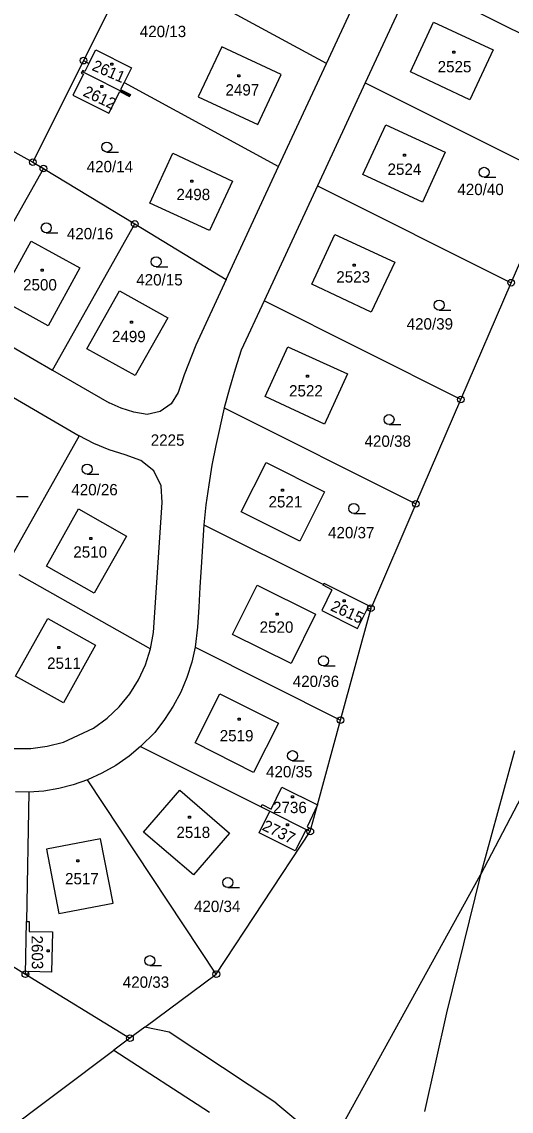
# Model space of a CAD drawing. Extents: x -795483 to -789093, y -1112258 to -1108741.
# Drawn here: x -791008.8 to -790935.4, y -1111135 to -1110971.8 of the extents above; entities that cross this region are included whole.
import ezdxf

# ---------------------------------------------------------------- set-up
doc = ezdxf.new("R2010")
doc.units = 0
for name, color, linetype in [('Vrstva 1', 7, 'Continuous'), ('Vrstva 14', 7, 'Continuous'), ('Vrstva 15', 7, 'Continuous'), ('Vrstva 2', 7, 'Continuous'), ('Vrstva 23', 7, 'Continuous'), ('Vrstva 25', 7, 'Continuous'), ('Vrstva 28', 7, 'Continuous')]:
    doc.layers.add(name, color=color, linetype=linetype)

msp = doc.modelspace()

# ---------------------------------------------------------------- linework, layer by layer
at = {"layer": 'Vrstva 1'}
for p, q in [((-790991.95, -1110962.37), (-790999.55, -1110977.58)), ((-790963.15, -1110978), (-790991.95, -1110962.37)), ((-790963.15, -1110978), (-790955.99, -1110962.57)), ((-790950.17, -1110965.48), (-790957.33, -1110980.91)), ((-790921.99, -1110979.59), (-790950.17, -1110965.48)), ((-790950.56, -1110979.27), (-790947.12, -1110971.84)), ((-790947.12, -1110971.84), (-790938.15, -1110975.97)), ((-790978.84, -1110975.53), (-790982.34, -1110983.02)), ((-790969.94, -1110979.68), (-790978.84, -1110975.53)), ((-790938.15, -1110975.97), (-790941.67, -1110983.45)), ((-790999.55, -1110977.58), (-791007.15, -1110992.79)), ((-790999.55, -1110977.58), (-790998.73, -1110978.02)), ((-790970.3, -1110993.43), (-790963.15, -1110978)), ((-790999.54, -1110979.62), (-791001.12, -1110982.77)), ((-790999.73, -1110979.19), (-790999.88, -1110979.45)), ((-790999.88, -1110979.45), (-790999.54, -1110979.62)), ((-790999.73, -1110979.19), (-790992.58, -1110982.81)), ((-790992.34, -1110978.68), (-790993.45, -1110980.88)), ((-790973.4, -1110987.16), (-790969.94, -1110979.68)), ((-790941.67, -1110983.45), (-790950.56, -1110979.27)), ((-790993.45, -1110980.88), (-790993.98, -1110981.92)), ((-790993.45, -1110980.88), (-790970.3, -1110993.43)), ((-790957.33, -1110980.91), (-790964.49, -1110996.34)), ((-790957.33, -1110980.91), (-790928.72, -1110995.22)), ((-791001.12, -1110982.77), (-790995.76, -1110985.47)), ((-790995.76, -1110985.47), (-790994.1, -1110982.21)), ((-790994.1, -1110982.21), (-790992.64, -1110982.96)), ((-790992.64, -1110982.96), (-790992.58, -1110982.81)), ((-790982.34, -1110983.02), (-790973.4, -1110987.16)), ((-791019.56, -1110985.98), (-791007.15, -1110992.79)), ((-790957.7, -1110994.64), (-790954.25, -1110987.21)), ((-790954.25, -1110987.21), (-790945.33, -1110991.29)), ((-790989.63, -1110998.96), (-790986.18, -1110991.43)), ((-790986.18, -1110991.43), (-790977.24, -1110995.63)), ((-790945.33, -1110991.29), (-790948.76, -1110998.8)), ((-791007.15, -1110992.79), (-791005.56, -1110993.76)), ((-791005.56, -1110993.76), (-791018.03, -1111015.9)), ((-791005.56, -1110993.76), (-790991.87, -1111002.06)), ((-790978.17, -1111010.38), (-790970.3, -1110993.43)), ((-790948.76, -1110998.8), (-790957.7, -1110994.64)), ((-790977.24, -1110995.63), (-790980.68, -1111003.06)), ((-790964.49, -1110996.34), (-790972.49, -1111013.59)), ((-790964.49, -1110996.34), (-790935.46, -1111010.86)), ((-790935.46, -1111010.86), (-790928.72, -1110995.22)), ((-790980.68, -1111003.06), (-790989.63, -1110998.96)), ((-791004.2, -1111023.96), (-790991.87, -1111002.06)), ((-790991.87, -1111002.06), (-790978.17, -1111010.38)), ((-790965.35, -1111011.09), (-790961.88, -1111003.66)), ((-790961.88, -1111003.66), (-790952.91, -1111007.77)), ((-791012.16, -1111013.29), (-791007.39, -1111004.64)), ((-791007.39, -1111004.64), (-791000.09, -1111008.62)), ((-790952.91, -1111007.77), (-790956.43, -1111015.28)), ((-791000.09, -1111008.62), (-791004.82, -1111017.3)), ((-790978.17, -1111010.38), (-790982.7, -1111020.22)), ((-790956.43, -1111015.28), (-790965.35, -1111011.09)), ((-790943, -1111028.35), (-790935.46, -1111010.86)), ((-790999.05, -1111020.75), (-790994.15, -1111012.09)), ((-790994.15, -1111012.09), (-790986.91, -1111016.12)), ((-791004.82, -1111017.3), (-791012.16, -1111013.29)), ((-790972.49, -1111013.59), (-790975.92, -1111020.98)), ((-790943, -1111028.35), (-790972.49, -1111013.59)), ((-791018.03, -1111015.9), (-791004.2, -1111023.96)), ((-790986.91, -1111016.12), (-790991.79, -1111024.76)), ((-790991.79, -1111024.76), (-790999.05, -1111020.75)), ((-790982.7, -1111020.22), (-790984.47, -1111024.69)), ((-790972.34, -1111027.89), (-790968.91, -1111020.45)), ((-790968.91, -1111020.45), (-790959.97, -1111024.54)), ((-791019.5, -1111022.57), (-791000.19, -1111033.82)), ((-790975.92, -1111020.98), (-790976.82, -1111023.84)), ((-791004.2, -1111023.96), (-790995.71, -1111028.85)), ((-790976.82, -1111023.84), (-790977.68, -1111026.71)), ((-790984.47, -1111024.69), (-790985.37, -1111027.31)), ((-790959.97, -1111024.54), (-790963.41, -1111032.06)), ((-790985.37, -1111027.31), (-790986.43, -1111029.01)), ((-790977.68, -1111026.71), (-790978.46, -1111029.61)), ((-790993.88, -1111029.65), (-790995.71, -1111028.85)), ((-790986.43, -1111029.01), (-790988.05, -1111030.17)), ((-790963.41, -1111032.06), (-790972.34, -1111027.89)), ((-790949.73, -1111043.99), (-790943, -1111028.35)), ((-790991.98, -1111030.28), (-790993.88, -1111029.65)), ((-790990.01, -1111030.61), (-790991.98, -1111030.28)), ((-790988.05, -1111030.17), (-790990.01, -1111030.61)), ((-790978.46, -1111029.61), (-790979.72, -1111035.26)), ((-790978.46, -1111029.61), (-790949.73, -1111043.99)), ((-791000.19, -1111033.82), (-791011.06, -1111053.09)), ((-790998, -1111034.95), (-791000.19, -1111033.82)), ((-790995.7, -1111035.92), (-790998, -1111034.95)), ((-790979.72, -1111035.26), (-790980.29, -1111038.2)), ((-790993.31, -1111036.66), (-790995.7, -1111035.92)), ((-790990.94, -1111037.48), (-790993.31, -1111036.66)), ((-790989, -1111039.04), (-790990.94, -1111037.48)), ((-790980.29, -1111038.2), (-790980.78, -1111041.17)), ((-790975.9, -1111045.18), (-790972.18, -1111037.8)), ((-790972.18, -1111037.8), (-790963.41, -1111042.22)), ((-790987.9, -1111041.29), (-790989, -1111039.04)), ((-790987.74, -1111043.79), (-790987.9, -1111041.29)), ((-790980.78, -1111041.17), (-790981.19, -1111044.14)), ((-790989.05, -1111063.25), (-790987.74, -1111043.79)), ((-790963.41, -1111042.22), (-790967.13, -1111049.6)), ((-791005.1, -1111053.35), (-791000.28, -1111044.75)), ((-791000.28, -1111044.75), (-790993.1, -1111048.83)), ((-790981.19, -1111044.14), (-790981.52, -1111047.12)), ((-790967.13, -1111049.6), (-790975.9, -1111045.18)), ((-790949.73, -1111043.99), (-790956.4, -1111059.48)), ((-790981.52, -1111047.12), (-790981.91, -1111053.5)), ((-790981.52, -1111047.12), (-790963.58, -1111056.08)), ((-790993.1, -1111048.83), (-790997.94, -1111057.36)), ((-790997.94, -1111057.36), (-791005.1, -1111053.35)), ((-790981.91, -1111053.5), (-790982.09, -1111056.49)), ((-791009.25, -1111054.56), (-790989.5, -1111065.71)), ((-790982.09, -1111056.49), (-790982.26, -1111059.48)), ((-790977.21, -1111063.56), (-790973.5, -1111056.16)), ((-790973.5, -1111056.16), (-790964.76, -1111060.54)), ((-790962.33, -1111056.87), (-790963.84, -1111060)), ((-790963.63, -1111056.18), (-790963.58, -1111056.08)), ((-790962.33, -1111056.87), (-790963.63, -1111056.18)), ((-790963.58, -1111056.08), (-790963.49, -1111055.91)), ((-790956.4, -1111059.48), (-790963.49, -1111055.91)), ((-790982.26, -1111059.48), (-790982.46, -1111062.48)), ((-790963.84, -1111060), (-790958.48, -1111062.69)), ((-790961.02, -1111076.4), (-790956.51, -1111059.77)), ((-790958.48, -1111062.69), (-790956.92, -1111059.59)), ((-790956.92, -1111059.59), (-790956.51, -1111059.77)), ((-790956.47, -1111059.63), (-790956.51, -1111059.77)), ((-790956.47, -1111059.63), (-790956.4, -1111059.48)), ((-791009.72, -1111069.81), (-791004.91, -1111061.2)), ((-791004.91, -1111061.2), (-790997.73, -1111065.19)), ((-790964.76, -1111060.54), (-790968.43, -1111067.93)), ((-790989.5, -1111065.71), (-790989.05, -1111063.25)), ((-790982.46, -1111062.48), (-790982.79, -1111065.46)), ((-790968.43, -1111067.93), (-790977.21, -1111063.56)), ((-790997.73, -1111065.19), (-791002.55, -1111073.81)), ((-790990.24, -1111068.1), (-790989.5, -1111065.71)), ((-790982.79, -1111065.46), (-790983.31, -1111067.71)), ((-790982.79, -1111065.46), (-790961.02, -1111076.4)), ((-790991.29, -1111070.36), (-790990.24, -1111068.1)), ((-790983.31, -1111067.71), (-790984.04, -1111070)), ((-791002.55, -1111073.81), (-791009.72, -1111069.81)), ((-790992.62, -1111072.48), (-790991.29, -1111070.36)), ((-790984.04, -1111070), (-790984.97, -1111072.21)), ((-790994.21, -1111074.41), (-790992.62, -1111072.48)), ((-790984.97, -1111072.21), (-790986.12, -1111074.32)), ((-790982.82, -1111079.83), (-790979.1, -1111072.45)), ((-790979.1, -1111072.45), (-790970.33, -1111076.86)), ((-790996.02, -1111076.13), (-790994.21, -1111074.41)), ((-790986.12, -1111074.32), (-790987.42, -1111076.33)), ((-790998.05, -1111077.6), (-790996.02, -1111076.13)), ((-790987.42, -1111076.33), (-790988.88, -1111078.24)), ((-790964.47, -1111089.1), (-790961.02, -1111076.4)), ((-791002.56, -1111079.72), (-790998.05, -1111077.6)), ((-790970.33, -1111076.86), (-790974.05, -1111084.25)), ((-791004.99, -1111080.32), (-791002.56, -1111079.72)), ((-790988.88, -1111078.24), (-790990.99, -1111080.37)), ((-791009.96, -1111080.65), (-791007.46, -1111080.66)), ((-791007.46, -1111080.66), (-791004.99, -1111080.32)), ((-790990.99, -1111080.37), (-790992.72, -1111081.81)), ((-790990.99, -1111080.37), (-790972.92, -1111089.41)), ((-790974.05, -1111084.25), (-790982.82, -1111079.83)), ((-790929.73, -1111079.79), (-790940.03, -1111099.57)), ((-790934.98, -1111081), (-790940.03, -1111099.57)), ((-790992.72, -1111081.81), (-790994.69, -1111083.2)), ((-790996.78, -1111084.37), (-790998.97, -1111085.35)), ((-790994.69, -1111083.2), (-790996.78, -1111084.37)), ((-791001.08, -1111086.08), (-791003.26, -1111086.65)), ((-790998.97, -1111085.35), (-791001.08, -1111086.08)), ((-790979.64, -1111114.48), (-790998.97, -1111085.35)), ((-791007.72, -1111087.19), (-791009.72, -1111087.17)), ((-791007.72, -1111087.19), (-791008.1, -1111106.56)), ((-791005.48, -1111087.03), (-791007.72, -1111087.19)), ((-791003.26, -1111086.65), (-791005.48, -1111087.03)), ((-790990.53, -1111093.18), (-790985.11, -1111086.92)), ((-790985.11, -1111086.92), (-790977.68, -1111093.34)), ((-790972.92, -1111089.41), (-790971.62, -1111090.07)), ((-790965.56, -1111093.1), (-790964.47, -1111089.1)), ((-790971.62, -1111090.07), (-790966.2, -1111092.78)), ((-790966.2, -1111092.78), (-790965.93, -1111092.91)), ((-790996.98, -1111094.18), (-791005.09, -1111095.74)), ((-790995.1, -1111103.83), (-790996.98, -1111094.18)), ((-790983.08, -1111099.61), (-790990.53, -1111093.18)), ((-790977.68, -1111093.34), (-790983.08, -1111099.61)), ((-790979.64, -1111114.48), (-790965.56, -1111093.1)), ((-790965.93, -1111092.91), (-790965.56, -1111093.1)), ((-791005.09, -1111095.74), (-791003.22, -1111105.4)), ((-791031.34, -1111100.31), (-791008.26, -1111114.46)), ((-790962.61, -1111140.44), (-790940.03, -1111099.57)), ((-790940.03, -1111099.57), (-790945.16, -1111120.25)), ((-791003.22, -1111105.4), (-790995.1, -1111103.83)), ((-791008.26, -1111114.46), (-791008.1, -1111106.56)), ((-791008.1, -1111106.56), (-791007.67, -1111106.59)), ((-791007.67, -1111106.59), (-791007.7, -1111108.07)), ((-791007.7, -1111108.07), (-791004.2, -1111108.13)), ((-791004.2, -1111108.13), (-791004.32, -1111114.15)), ((-791007.83, -1111114.48), (-791008.26, -1111114.46)), ((-791008.26, -1111114.46), (-790992.58, -1111124.07)), ((-791007.82, -1111114.07), (-791007.83, -1111114.48)), ((-791004.32, -1111114.15), (-791007.82, -1111114.07)), ((-790990.35, -1111122.42), (-790979.64, -1111114.48)), ((-790945.16, -1111120.25), (-790948.42, -1111135.07)), ((-790990.35, -1111122.42), (-790992.58, -1111124.07)), ((-790986.69, -1111123.14), (-790990.35, -1111122.42)), ((-790970.71, -1111133.75), (-790986.69, -1111123.14)), ((-790992.58, -1111124.07), (-790995, -1111125.87)), ((-791018.73, -1111143.59), (-790995, -1111125.87)), ((-790995, -1111125.87), (-790980.66, -1111135.17)), ((-790970.71, -1111133.75), (-790962.61, -1111140.44))]:
    msp.add_line(p, q, dxfattribs=at)
for points in [[(-790998.73, -1110978.02), (-790997.69, -1110975.96), (-790992.34, -1110978.68)], [(-790998.73, -1110978.02), (-790999.33, -1110979.2), (-790999.64, -1110979.04), (-790999.73, -1110979.19)], [(-790993.98, -1110981.92), (-790992.52, -1110982.66), (-790992.58, -1110982.81)], [(-790972.92, -1111089.41), (-790972.76, -1111089.06), (-790971.43, -1111089.73), (-790969.8, -1111086.47), (-790964.47, -1111089.1)], [(-790966.2, -1111092.78), (-790967.81, -1111095.97), (-790973.22, -1111093.3), (-790971.62, -1111090.07)]]:
    msp.add_lwpolyline(points, dxfattribs=at)
at = {"layer": 'Vrstva 2'}
msp.add_lwpolyline([(-790964.47, -1111089.1), (-790966.02, -1111092.4), (-790965.75, -1111092.54), (-790965.93, -1111092.91)], dxfattribs=at)
at = {"layer": 'Vrstva 23'}
for p, q in [((-790996.06, -1110991.28), (-790994.31, -1110991.28)), ((-790939.51, -1110995.07), (-790937.76, -1110995.07)), ((-791005.12, -1111003.39), (-791003.37, -1111003.39)), ((-790988.67, -1111008.47), (-790986.92, -1111008.47)), ((-790946.25, -1111014.96), (-790944.5, -1111014.96)), ((-790953.76, -1111032.12), (-790952.01, -1111032.12)), ((-790999, -1111039.54), (-790997.25, -1111039.54)), ((-791009.58, -1111042.92), (-791007.83, -1111042.92)), ((-790959.05, -1111045.43), (-790957.3, -1111045.43)), ((-790963.58, -1111068.28), (-790961.83, -1111068.28)), ((-790968.21, -1111082.48), (-790966.46, -1111082.48)), ((-790977.92, -1111101.49), (-790976.17, -1111101.49)), ((-790989.61, -1111113.19), (-790987.86, -1111113.19))]:
    msp.add_line(p, q, dxfattribs=at)
for centre in [(-790996.06, -1110990.53), (-790939.51, -1110994.32), (-791005.12, -1111002.64), (-790988.67, -1111007.72), (-790946.25, -1111014.21), (-790953.76, -1111031.37), (-790999, -1111038.79), (-790959.05, -1111044.68), (-790963.58, -1111067.53), (-790968.21, -1111081.73), (-790977.92, -1111100.74), (-790989.61, -1111112.44)]:
    msp.add_circle(centre, 0.75, dxfattribs=at)
at = {"layer": 'Vrstva 25'}
for p, q in [((-790944.18, -1110976.15), (-790943.88, -1110976.15)), ((-790944.18, -1110976.45), (-790944.18, -1110976.15)), ((-790943.88, -1110976.45), (-790944.18, -1110976.45)), ((-790943.88, -1110976.15), (-790943.88, -1110976.45)), ((-790995.46, -1110977.96), (-790995.16, -1110977.96)), ((-790995.46, -1110978.26), (-790995.46, -1110977.96)), ((-790995.16, -1110978.26), (-790995.46, -1110978.26)), ((-790995.16, -1110977.96), (-790995.16, -1110978.26)), ((-790976.44, -1110979.73), (-790976.14, -1110979.73)), ((-790976.44, -1110980.03), (-790976.44, -1110979.73)), ((-790976.14, -1110980.03), (-790976.44, -1110980.03)), ((-790976.14, -1110979.73), (-790976.14, -1110980.03)), ((-790996.96, -1110981.3), (-790996.66, -1110981.3)), ((-790996.96, -1110981.6), (-790996.96, -1110981.3)), ((-790996.66, -1110981.6), (-790996.96, -1110981.6)), ((-790996.66, -1110981.3), (-790996.66, -1110981.6)), ((-790951.61, -1110991.6), (-790951.31, -1110991.6)), ((-790951.61, -1110991.9), (-790951.61, -1110991.6)), ((-790951.31, -1110991.9), (-790951.61, -1110991.9)), ((-790951.31, -1110991.6), (-790951.31, -1110991.9)), ((-790983.45, -1110995.51), (-790983.15, -1110995.51)), ((-790983.45, -1110995.81), (-790983.45, -1110995.51)), ((-790983.15, -1110995.81), (-790983.45, -1110995.81)), ((-790983.15, -1110995.51), (-790983.15, -1110995.81)), ((-791005.89, -1111008.83), (-791005.59, -1111008.83)), ((-791005.89, -1111009.13), (-791005.89, -1111008.83)), ((-791005.59, -1111009.13), (-791005.89, -1111009.13)), ((-791005.59, -1111008.83), (-791005.59, -1111009.13)), ((-790959.12, -1111008.08), (-790958.82, -1111008.08)), ((-790959.12, -1111008.38), (-790959.12, -1111008.08)), ((-790958.82, -1111008.38), (-790959.12, -1111008.38)), ((-790958.82, -1111008.08), (-790958.82, -1111008.38)), ((-790992.48, -1111016.61), (-790992.18, -1111016.61)), ((-790992.48, -1111016.91), (-790992.48, -1111016.61)), ((-790992.18, -1111016.91), (-790992.48, -1111016.91)), ((-790992.18, -1111016.61), (-790992.18, -1111016.91)), ((-790966.11, -1111024.72), (-790965.81, -1111024.72)), ((-790966.11, -1111025.02), (-790966.11, -1111024.72)), ((-790965.81, -1111025.02), (-790966.11, -1111025.02)), ((-790965.81, -1111024.72), (-790965.81, -1111025.02)), ((-790969.87, -1111041.79), (-790969.57, -1111041.79)), ((-790969.87, -1111042.09), (-790969.87, -1111041.79)), ((-790969.57, -1111042.09), (-790969.87, -1111042.09)), ((-790969.57, -1111041.79), (-790969.57, -1111042.09)), ((-790998.62, -1111049.04), (-790998.32, -1111049.04)), ((-790998.62, -1111049.34), (-790998.62, -1111049.04)), ((-790998.32, -1111049.34), (-790998.62, -1111049.34)), ((-790998.32, -1111049.04), (-790998.32, -1111049.34)), ((-790960.61, -1111058.4), (-790960.31, -1111058.4)), ((-790960.61, -1111058.7), (-790960.61, -1111058.4)), ((-790960.31, -1111058.4), (-790960.31, -1111058.7)), ((-790960.31, -1111058.7), (-790960.61, -1111058.7)), ((-790970.68, -1111060.36), (-790970.38, -1111060.36)), ((-790970.68, -1111060.66), (-790970.68, -1111060.36)), ((-790970.38, -1111060.66), (-790970.68, -1111060.66)), ((-790970.38, -1111060.36), (-790970.38, -1111060.66)), ((-791003.4, -1111065.39), (-791003.1, -1111065.39)), ((-791003.4, -1111065.69), (-791003.4, -1111065.39)), ((-791003.1, -1111065.69), (-791003.4, -1111065.69)), ((-791003.1, -1111065.39), (-791003.1, -1111065.69)), ((-790976.36, -1111076.11), (-790976.06, -1111076.11)), ((-790976.36, -1111076.41), (-790976.36, -1111076.11)), ((-790976.06, -1111076.41), (-790976.36, -1111076.41)), ((-790976.06, -1111076.11), (-790976.06, -1111076.41)), ((-790968.38, -1111087.75), (-790968.08, -1111087.75)), ((-790968.38, -1111088.05), (-790968.38, -1111087.75)), ((-790968.08, -1111087.75), (-790968.08, -1111088.05)), ((-790968.08, -1111088.05), (-790968.38, -1111088.05)), ((-790983.83, -1111090.81), (-790983.53, -1111090.81)), ((-790983.83, -1111091.11), (-790983.83, -1111090.81)), ((-790983.53, -1111091.11), (-790983.83, -1111091.11)), ((-790983.53, -1111090.81), (-790983.53, -1111091.11)), ((-790969.14, -1111091.93), (-790968.84, -1111091.93)), ((-790969.14, -1111092.23), (-790969.14, -1111091.93)), ((-790968.84, -1111092.23), (-790969.14, -1111092.23)), ((-790968.84, -1111091.93), (-790968.84, -1111092.23)), ((-791000.53, -1111097.33), (-791000.23, -1111097.33)), ((-791000.53, -1111097.63), (-791000.53, -1111097.33)), ((-791000.23, -1111097.63), (-791000.53, -1111097.63)), ((-791000.23, -1111097.33), (-791000.23, -1111097.63)), ((-791004.97, -1111110.84), (-791004.67, -1111110.84)), ((-791004.97, -1111111.14), (-791004.97, -1111110.84)), ((-791004.67, -1111111.14), (-791004.97, -1111111.14)), ((-791004.67, -1111110.84), (-791004.67, -1111111.14))]:
    msp.add_line(p, q, dxfattribs=at)
at = {"layer": 'Vrstva 28'}
for centre, radius in [((-790999.55, -1110977.58), 0.5), ((-790999.55, -1110977.58), 0.01), ((-791007.15, -1110992.79), 0.5), ((-791007.15, -1110992.79), 0.01), ((-791005.56, -1110993.76), 0.5), ((-791005.56, -1110993.76), 0.01), ((-790991.87, -1111002.06), 0.5), ((-790991.87, -1111002.06), 0.01), ((-790935.46, -1111010.86), 0.5), ((-790935.46, -1111010.86), 0.01), ((-790943, -1111028.35), 0.5), ((-790943, -1111028.35), 0.01), ((-790949.73, -1111043.99), 0.5), ((-790949.73, -1111043.99), 0.01), ((-790956.47, -1111059.63), 0.5), ((-790956.47, -1111059.63), 0.01), ((-790961.02, -1111076.4), 0.5), ((-790961.02, -1111076.4), 0.01), ((-790965.56, -1111093.1), 0.5), ((-790965.56, -1111093.1), 0.01), ((-791008.26, -1111114.46), 0.5), ((-790979.64, -1111114.48), 0.5), ((-791008.26, -1111114.46), 0.01), ((-790979.64, -1111114.48), 0.01), ((-790992.58, -1111124.07), 0.5), ((-790992.58, -1111124.07), 0.01)]:
    msp.add_circle(centre, radius, dxfattribs=at)

# ---------------------------------------------------------------- texts
at = {"layer": 'Vrstva 14'}
for s, p in [('420/13', (-790991.11, -1110974.06)), ('420/14', (-790999.07, -1110994.31)), ('420/40', (-790943.52, -1110997.73)), ('420/16', (-791002.04, -1111004.36)), ('420/15', (-790991.64, -1111011.27)), ('420/39', (-790951.12, -1111017.88)), ('2225', (-790989.47, -1111035.29)), ('420/38', (-790957.43, -1111035.45)), ('420/26', (-791001.37, -1111042.72)), ('420/37', (-790962.9, -1111049.16)), ('420/36', (-790968.19, -1111071.44)), ('420/35', (-790972.19, -1111084.98)), ('420/34', (-790982.99, -1111105.16)), ('420/33', (-790993.66, -1111116.51))]:
    msp.add_text(s, height=1.7, dxfattribs=at).set_placement(p)
at = {"layer": 'Vrstva 15'}
for s, rotation, p in [('2611', 336.6203, (-790998.41, -1110978.96)), ('2612', 334.6421, (-790999.75, -1110982.8)), ('2615', 335.5231, (-790962.66, -1111059.91)), ('2737', 333.8794, (-790972.9, -1111092.79)), ('2603', 270.6313, (-791007.34, -1111108.69))]:
    msp.add_text(s, height=1.7, rotation=rotation, dxfattribs=at).set_placement(p)
for s, p in [('2525', (-790946.47, -1110979.34)), ('2497', (-790978.27, -1110982.81)), ('2524', (-790953.98, -1110994.7)), ('2498', (-790985.62, -1110998.49)), ('2523', (-790961.66, -1111010.84)), ('2500', (-791008.6, -1111012.02)), ('2499', (-790995.28, -1111019.77)), ('2522', (-790968.74, -1111027.91)), ('2521', (-790971.82, -1111044.54)), ('2510', (-791001.07, -1111052.06)), ('2520', (-790973.15, -1111063.31)), ('2511', (-791005, -1111068.72)), ('2519', (-790979.13, -1111079.59)), ('2736', (-790971.14, -1111090.34)), ('2518', (-790985.62, -1111094.07)), ('2517', (-791002.31, -1111101.01))]:
    msp.add_text(s, height=1.7, dxfattribs=at).set_placement(p)

doc.saveas('drawing.dxf')
